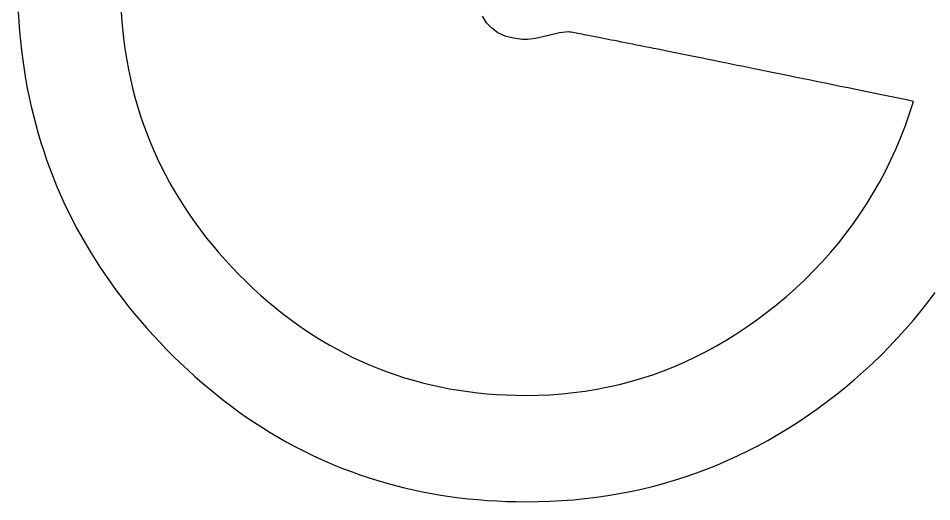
# Model space of a CAD drawing. Extents: x 99958 to 100136, y 99935 to 100013.
# Drawn here: x 100080.7138 to 100080.7737, y 99972.6174 to 99972.6491 of the extents above; entities that cross this region are included whole.
import ezdxf

# ---------------------------------------------------------------- set-up
doc = ezdxf.new("R2010")
doc.units = 0
doc.layers.add('TR_SN_ConstructionSigns', color=7, linetype='Continuous')

msp = doc.modelspace()

# ---------------------------------------------------------------- linework, layer by layer
at = {"layer": 'TR_SN_ConstructionSigns'}
for p, q in [((100080.713817, 99972.649515), (100080.713854, 99972.648876)), ((100080.720555, 99972.6495), (100080.720602, 99972.648858)), ((100080.744364, 99972.649018), (100080.744237, 99972.649246)), ((100080.713854, 99972.648876), (100080.713901, 99972.648241)), ((100080.720602, 99972.648858), (100080.720663, 99972.648223)), ((100080.744507, 99972.648808), (100080.744364, 99972.649018)), ((100080.744667, 99972.648616), (100080.744507, 99972.648808)), ((100080.744844, 99972.648443), (100080.744667, 99972.648616)), ((100080.713901, 99972.648241), (100080.713959, 99972.647611)), ((100080.720663, 99972.648223), (100080.720737, 99972.647593)), ((100080.745038, 99972.648288), (100080.744844, 99972.648443)), ((100080.745248, 99972.648151), (100080.745038, 99972.648288)), ((100080.745476, 99972.648032), (100080.745248, 99972.648151)), ((100080.74572, 99972.647932), (100080.745476, 99972.648032)), ((100080.749278, 99972.648147), (100080.748485, 99972.647957)), ((100080.749873, 99972.64821), (100080.749278, 99972.648147)), ((100080.749959, 99972.648195), (100080.749873, 99972.64821)), ((100080.750051, 99972.648178), (100080.749959, 99972.648195)), ((100080.75015, 99972.64816), (100080.750051, 99972.648178)), ((100080.750257, 99972.64814), (100080.75015, 99972.64816)), ((100080.75037, 99972.648119), (100080.750257, 99972.64814)), ((100080.75049, 99972.648097), (100080.75037, 99972.648119)), ((100080.750617, 99972.648073), (100080.75049, 99972.648097)), ((100080.75075, 99972.648048), (100080.750617, 99972.648073)), ((100080.750891, 99972.648021), (100080.75075, 99972.648048)), ((100080.751039, 99972.647993), (100080.750891, 99972.648021)), ((100080.751193, 99972.647963), (100080.751039, 99972.647993)), ((100080.713959, 99972.647611), (100080.714028, 99972.646985)), ((100080.720737, 99972.647593), (100080.720824, 99972.646969)), ((100080.745982, 99972.64785), (100080.74572, 99972.647932)), ((100080.74626, 99972.647786), (100080.745982, 99972.64785)), ((100080.746555, 99972.647741), (100080.74626, 99972.647786)), ((100080.746867, 99972.647713), (100080.746555, 99972.647741)), ((100080.747195, 99972.647704), (100080.746867, 99972.647713)), ((100080.747716, 99972.647767), (100080.747195, 99972.647704)), ((100080.748485, 99972.647957), (100080.747716, 99972.647767)), ((100080.751354, 99972.647932), (100080.751193, 99972.647963)), ((100080.751522, 99972.6479), (100080.751354, 99972.647932)), ((100080.751697, 99972.647866), (100080.751522, 99972.6479)), ((100080.751879, 99972.64783), (100080.751697, 99972.647866)), ((100080.752068, 99972.647794), (100080.751879, 99972.64783)), ((100080.752264, 99972.647755), (100080.752068, 99972.647794)), ((100080.752466, 99972.647715), (100080.752264, 99972.647755)), ((100080.752676, 99972.647674), (100080.752466, 99972.647715)), ((100080.752892, 99972.647632), (100080.752676, 99972.647674)), ((100080.753115, 99972.647588), (100080.752892, 99972.647632)), ((100080.753346, 99972.647542), (100080.753115, 99972.647588)), ((100080.753583, 99972.647495), (100080.753346, 99972.647542)), ((100080.753826, 99972.647447), (100080.753583, 99972.647495)), ((100080.754077, 99972.647397), (100080.753826, 99972.647447)), ((100080.754335, 99972.647345), (100080.754077, 99972.647397)), ((100080.714028, 99972.646985), (100080.714107, 99972.646364)), ((100080.720824, 99972.646969), (100080.720926, 99972.646351)), ((100080.754599, 99972.647293), (100080.754335, 99972.647345)), ((100080.754871, 99972.647238), (100080.754599, 99972.647293)), ((100080.755149, 99972.647183), (100080.754871, 99972.647238)), ((100080.755434, 99972.647126), (100080.755149, 99972.647183)), ((100080.755726, 99972.647067), (100080.755434, 99972.647126)), ((100080.756025, 99972.647007), (100080.755726, 99972.647067)), ((100080.756331, 99972.646946), (100080.756025, 99972.647007)), ((100080.756643, 99972.646883), (100080.756331, 99972.646946)), ((100080.756963, 99972.646818), (100080.756643, 99972.646883)), ((100080.757289, 99972.646753), (100080.756963, 99972.646818)), ((100080.714107, 99972.646364), (100080.714197, 99972.645747)), ((100080.720926, 99972.646351), (100080.72104, 99972.645738)), ((100080.757623, 99972.646685), (100080.757289, 99972.646753)), ((100080.757963, 99972.646617), (100080.757623, 99972.646685)), ((100080.75831, 99972.646547), (100080.757963, 99972.646617)), ((100080.758664, 99972.646475), (100080.75831, 99972.646547)), ((100080.759025, 99972.646402), (100080.758664, 99972.646475)), ((100080.759392, 99972.646328), (100080.759025, 99972.646402)), ((100080.759767, 99972.646252), (100080.759392, 99972.646328)), ((100080.760148, 99972.646174), (100080.759767, 99972.646252)), ((100080.714197, 99972.645747), (100080.714297, 99972.645135)), ((100080.72104, 99972.645738), (100080.721168, 99972.645132)), ((100080.760537, 99972.646096), (100080.760148, 99972.646174)), ((100080.760932, 99972.646015), (100080.760537, 99972.646096)), ((100080.761334, 99972.645934), (100080.760932, 99972.646015)), ((100080.761743, 99972.645851), (100080.761334, 99972.645934)), ((100080.762159, 99972.645766), (100080.761743, 99972.645851)), ((100080.762582, 99972.64568), (100080.762159, 99972.645766)), ((100080.763011, 99972.645593), (100080.762582, 99972.64568)), ((100080.714297, 99972.645135), (100080.714408, 99972.644527)), ((100080.721168, 99972.645132), (100080.72131, 99972.644531)), ((100080.763448, 99972.645504), (100080.763011, 99972.645593)), ((100080.763891, 99972.645413), (100080.763448, 99972.645504)), ((100080.764342, 99972.645322), (100080.763891, 99972.645413)), ((100080.764799, 99972.645228), (100080.764342, 99972.645322)), ((100080.765263, 99972.645134), (100080.764799, 99972.645228)), ((100080.765734, 99972.645037), (100080.765263, 99972.645134)), ((100080.766211, 99972.64494), (100080.765734, 99972.645037)), ((100080.714408, 99972.644527), (100080.71453, 99972.643923)), ((100080.72131, 99972.644531), (100080.721465, 99972.643936)), ((100080.766696, 99972.644841), (100080.766211, 99972.64494)), ((100080.767188, 99972.64474), (100080.766696, 99972.644841)), ((100080.767686, 99972.644638), (100080.767188, 99972.64474)), ((100080.768191, 99972.644535), (100080.767686, 99972.644638)), ((100080.768704, 99972.64443), (100080.768191, 99972.644535)), ((100080.769223, 99972.644324), (100080.768704, 99972.64443)), ((100080.71453, 99972.643923), (100080.714662, 99972.643324)), ((100080.721465, 99972.643936), (100080.721633, 99972.643346)), ((100080.769749, 99972.644216), (100080.769223, 99972.644324)), ((100080.770282, 99972.644107), (100080.769749, 99972.644216)), ((100080.770821, 99972.643997), (100080.770282, 99972.644107)), ((100080.771368, 99972.643885), (100080.770821, 99972.643997)), ((100080.771921, 99972.643771), (100080.771368, 99972.643885)), ((100080.714662, 99972.643324), (100080.714805, 99972.642729)), ((100080.721633, 99972.643346), (100080.721815, 99972.642763)), ((100080.772482, 99972.643656), (100080.771921, 99972.643771)), ((100080.772226, 99972.642862), (100080.772482, 99972.643656)), ((100080.714805, 99972.642729), (100080.714958, 99972.642139)), ((100080.721815, 99972.642763), (100080.72201, 99972.642185)), ((100080.77195, 99972.642081), (100080.772226, 99972.642862)), ((100080.714958, 99972.642139), (100080.715122, 99972.641553)), ((100080.72201, 99972.642185), (100080.722219, 99972.641613)), ((100080.771654, 99972.641314), (100080.77195, 99972.642081)), ((100080.715122, 99972.641553), (100080.715296, 99972.640972)), ((100080.722219, 99972.641613), (100080.722441, 99972.641047)), ((100080.715296, 99972.640972), (100080.715481, 99972.640395)), ((100080.722441, 99972.641047), (100080.722677, 99972.640487)), ((100080.771337, 99972.640561), (100080.771654, 99972.641314)), ((100080.715481, 99972.640395), (100080.715676, 99972.639823)), ((100080.722677, 99972.640487), (100080.722927, 99972.639932)), ((100080.771, 99972.639821), (100080.771337, 99972.640561)), ((100080.715676, 99972.639823), (100080.715882, 99972.639255)), ((100080.722927, 99972.639932), (100080.723189, 99972.639383)), ((100080.770643, 99972.639094), (100080.771, 99972.639821)), ((100080.715882, 99972.639255), (100080.716099, 99972.638691)), ((100080.723189, 99972.639383), (100080.723466, 99972.63884)), ((100080.770266, 99972.638382), (100080.770643, 99972.639094)), ((100080.716099, 99972.638691), (100080.716326, 99972.638132)), ((100080.723466, 99972.63884), (100080.723755, 99972.638303)), ((100080.716326, 99972.638132), (100080.716564, 99972.637577)), ((100080.723755, 99972.638303), (100080.724058, 99972.637772)), ((100080.769869, 99972.637682), (100080.770266, 99972.638382)), ((100080.716564, 99972.637577), (100080.716812, 99972.637027)), ((100080.724058, 99972.637772), (100080.724375, 99972.637246)), ((100080.724375, 99972.637246), (100080.724705, 99972.636726)), ((100080.769451, 99972.636997), (100080.769869, 99972.637682)), ((100080.716812, 99972.637027), (100080.717071, 99972.636481)), ((100080.724705, 99972.636726), (100080.725049, 99972.636212)), ((100080.769013, 99972.636325), (100080.769451, 99972.636997)), ((100080.717071, 99972.636481), (100080.717341, 99972.635939)), ((100080.725049, 99972.636212), (100080.725406, 99972.635704)), ((100080.768554, 99972.635666), (100080.769013, 99972.636325)), ((100080.717341, 99972.635939), (100080.717621, 99972.635402)), ((100080.725406, 99972.635704), (100080.725776, 99972.635201)), ((100080.768076, 99972.635021), (100080.768554, 99972.635666)), ((100080.717621, 99972.635402), (100080.717911, 99972.63487)), ((100080.717911, 99972.63487), (100080.718212, 99972.634342)), ((100080.725776, 99972.635201), (100080.72616, 99972.634704)), ((100080.767577, 99972.634389), (100080.768076, 99972.635021)), ((100080.718212, 99972.634342), (100080.718524, 99972.633818)), ((100080.72616, 99972.634704), (100080.726558, 99972.634214)), ((100080.767058, 99972.633771), (100080.767577, 99972.634389)), ((100080.718524, 99972.633818), (100080.718846, 99972.633299)), ((100080.726558, 99972.634214), (100080.726969, 99972.633728)), ((100080.726969, 99972.633728), (100080.727393, 99972.633249)), ((100080.766519, 99972.633167), (100080.767058, 99972.633771)), ((100080.718846, 99972.633299), (100080.719179, 99972.632784)), ((100080.727393, 99972.633249), (100080.727831, 99972.632775)), ((100080.765959, 99972.632576), (100080.766519, 99972.633167)), ((100080.719179, 99972.632784), (100080.719523, 99972.632273)), ((100080.727831, 99972.632775), (100080.728283, 99972.632308)), ((100080.76538, 99972.631999), (100080.765959, 99972.632576)), ((100080.719523, 99972.632273), (100080.719877, 99972.631767)), ((100080.728283, 99972.632308), (100080.728744, 99972.63185)), ((100080.728744, 99972.63185), (100080.72921, 99972.631405)), ((100080.76478, 99972.631435), (100080.76538, 99972.631999)), ((100080.719877, 99972.631767), (100080.720241, 99972.631266)), ((100080.720241, 99972.631266), (100080.720616, 99972.630769)), ((100080.72921, 99972.631405), (100080.729682, 99972.630974)), ((100080.76416, 99972.630885), (100080.76478, 99972.631435)), ((100080.720616, 99972.630769), (100080.721002, 99972.630276)), ((100080.729682, 99972.630974), (100080.73016, 99972.630557)), ((100080.763519, 99972.630348), (100080.76416, 99972.630885)), ((100080.773437, 99972.630521), (100080.773898, 99972.631136)), ((100080.721002, 99972.630276), (100080.721398, 99972.629788)), ((100080.73016, 99972.630557), (100080.730643, 99972.630154)), ((100080.730643, 99972.630154), (100080.731132, 99972.629764)), ((100080.762858, 99972.629825), (100080.763519, 99972.630348)), ((100080.772961, 99972.629917), (100080.773437, 99972.630521)), ((100080.721398, 99972.629788), (100080.721805, 99972.629304)), ((100080.731132, 99972.629764), (100080.731626, 99972.629388)), ((100080.762214, 99972.629344), (100080.762858, 99972.629825)), ((100080.77247, 99972.629322), (100080.772961, 99972.629917)), ((100080.721805, 99972.629304), (100080.722222, 99972.628825)), ((100080.731626, 99972.629388), (100080.732126, 99972.629026)), ((100080.732126, 99972.629026), (100080.732632, 99972.628677)), ((100080.760906, 99972.628448), (100080.761564, 99972.628884)), ((100080.761564, 99972.628884), (100080.762214, 99972.629344)), ((100080.771964, 99972.628738), (100080.77247, 99972.629322)), ((100080.722222, 99972.628825), (100080.72265, 99972.62835)), ((100080.72265, 99972.62835), (100080.723089, 99972.627879)), ((100080.732632, 99972.628677), (100080.733143, 99972.628342)), ((100080.733143, 99972.628342), (100080.73366, 99972.628021)), ((100080.760241, 99972.628033), (100080.760906, 99972.628448)), ((100080.771443, 99972.628164), (100080.771964, 99972.628738)), ((100080.723089, 99972.627879), (100080.723538, 99972.627413)), ((100080.73366, 99972.628021), (100080.734182, 99972.627713)), ((100080.734182, 99972.627713), (100080.73471, 99972.627419)), ((100080.758891, 99972.627272), (100080.759569, 99972.627641)), ((100080.759569, 99972.627641), (100080.760241, 99972.628033)), ((100080.770906, 99972.627599), (100080.771443, 99972.628164)), ((100080.723538, 99972.627413), (100080.723994, 99972.626955)), ((100080.73471, 99972.627419), (100080.735243, 99972.627139)), ((100080.735243, 99972.627139), (100080.735782, 99972.626872)), ((100080.758205, 99972.626924), (100080.758891, 99972.627272)), ((100080.769789, 99972.626501), (100080.770355, 99972.627045)), ((100080.770355, 99972.627045), (100080.770906, 99972.627599)), ((100080.723994, 99972.626955), (100080.724455, 99972.626507)), ((100080.724455, 99972.626507), (100080.724921, 99972.62607)), ((100080.735782, 99972.626872), (100080.736327, 99972.626619)), ((100080.736327, 99972.626619), (100080.736877, 99972.62638)), ((100080.756813, 99972.626297), (100080.757512, 99972.6266)), ((100080.757512, 99972.6266), (100080.758205, 99972.626924)), ((100080.769208, 99972.625967), (100080.769789, 99972.626501)), ((100080.724921, 99972.62607), (100080.72539, 99972.625644)), ((100080.736877, 99972.62638), (100080.737433, 99972.626155)), ((100080.737433, 99972.626155), (100080.737994, 99972.625943)), ((100080.737994, 99972.625943), (100080.738561, 99972.625744)), ((100080.755393, 99972.62576), (100080.756106, 99972.626017)), ((100080.756106, 99972.626017), (100080.756813, 99972.626297)), ((100080.768611, 99972.625443), (100080.769208, 99972.625967)), ((100080.72539, 99972.625644), (100080.725864, 99972.625229)), ((100080.738561, 99972.625744), (100080.739133, 99972.62556)), ((100080.739133, 99972.62556), (100080.739712, 99972.625389)), ((100080.739712, 99972.625389), (100080.740295, 99972.625232)), ((100080.75321, 99972.625121), (100080.753945, 99972.625312)), ((100080.753945, 99972.625312), (100080.754672, 99972.625524)), ((100080.754672, 99972.625524), (100080.755393, 99972.62576)), ((100080.768, 99972.624929), (100080.768611, 99972.625443)), ((100080.725864, 99972.625229), (100080.726342, 99972.624824)), ((100080.726342, 99972.624824), (100080.726825, 99972.62443)), ((100080.740295, 99972.625232), (100080.740884, 99972.625088)), ((100080.740884, 99972.625088), (100080.741479, 99972.624958)), ((100080.741479, 99972.624958), (100080.74208, 99972.624842)), ((100080.74208, 99972.624842), (100080.742685, 99972.624739)), ((100080.742685, 99972.624739), (100080.743297, 99972.62465)), ((100080.743297, 99972.62465), (100080.743914, 99972.624575)), ((100080.750202, 99972.624584), (100080.750965, 99972.624684)), ((100080.750965, 99972.624684), (100080.75172, 99972.624808)), ((100080.75172, 99972.624808), (100080.752469, 99972.624953)), ((100080.752469, 99972.624953), (100080.75321, 99972.625121)), ((100080.767373, 99972.624425), (100080.768, 99972.624929)), ((100080.726825, 99972.62443), (100080.727312, 99972.624047)), ((100080.727312, 99972.624047), (100080.727803, 99972.623675)), ((100080.743914, 99972.624575), (100080.744537, 99972.624514)), ((100080.744537, 99972.624514), (100080.745165, 99972.624466)), ((100080.745165, 99972.624466), (100080.745799, 99972.624432)), ((100080.745799, 99972.624432), (100080.746438, 99972.624411)), ((100080.746438, 99972.624411), (100080.747083, 99972.624404)), ((100080.747083, 99972.624404), (100080.747874, 99972.624416)), ((100080.747874, 99972.624416), (100080.748657, 99972.624449)), ((100080.748657, 99972.624449), (100080.749433, 99972.624505)), ((100080.749433, 99972.624505), (100080.750202, 99972.624584)), ((100080.766758, 99972.623951), (100080.767373, 99972.624425)), ((100080.727803, 99972.623675), (100080.728299, 99972.623314)), ((100080.76551, 99972.623054), (100080.766137, 99972.623495)), ((100080.766137, 99972.623495), (100080.766758, 99972.623951)), ((100080.728299, 99972.623314), (100080.728799, 99972.622963)), ((100080.728799, 99972.622963), (100080.729303, 99972.622624)), ((100080.764877, 99972.622631), (100080.76551, 99972.623054)), ((100080.729303, 99972.622624), (100080.729812, 99972.622295)), ((100080.729812, 99972.622295), (100080.730325, 99972.621976)), ((100080.764237, 99972.622224), (100080.764877, 99972.622631)), ((100080.730325, 99972.621976), (100080.730842, 99972.621669)), ((100080.730842, 99972.621669), (100080.731364, 99972.621372)), ((100080.762941, 99972.62146), (100080.763592, 99972.621834)), ((100080.763592, 99972.621834), (100080.764237, 99972.622224)), ((100080.731364, 99972.621372), (100080.73189, 99972.621086)), ((100080.73189, 99972.621086), (100080.73242, 99972.620811)), ((100080.76162, 99972.620762), (100080.762284, 99972.621103)), ((100080.762284, 99972.621103), (100080.762941, 99972.62146)), ((100080.73242, 99972.620811), (100080.732955, 99972.620547)), ((100080.732955, 99972.620547), (100080.733494, 99972.620294)), ((100080.760951, 99972.620438), (100080.76162, 99972.620762)), ((100080.733494, 99972.620294), (100080.734037, 99972.620051)), ((100080.734037, 99972.620051), (100080.734585, 99972.619819)), ((100080.759595, 99972.61984), (100080.760276, 99972.620131)), ((100080.760276, 99972.620131), (100080.760951, 99972.620438)), ((100080.734585, 99972.619819), (100080.735137, 99972.619598)), ((100080.735137, 99972.619598), (100080.735694, 99972.619387)), ((100080.735694, 99972.619387), (100080.736255, 99972.619188)), ((100080.757515, 99972.619068), (100080.758214, 99972.619309)), ((100080.758214, 99972.619309), (100080.758907, 99972.619566)), ((100080.758907, 99972.619566), (100080.759595, 99972.61984)), ((100080.736255, 99972.619188), (100080.73682, 99972.618999)), ((100080.73682, 99972.618999), (100080.737389, 99972.618821)), ((100080.737389, 99972.618821), (100080.737963, 99972.618654)), ((100080.756098, 99972.618636), (100080.756809, 99972.618844)), ((100080.756809, 99972.618844), (100080.757515, 99972.619068)), ((100080.737963, 99972.618654), (100080.738541, 99972.618498)), ((100080.738541, 99972.618498), (100080.739124, 99972.618352)), ((100080.739124, 99972.618352), (100080.739711, 99972.618217)), ((100080.739711, 99972.618217), (100080.740302, 99972.618093)), ((100080.740302, 99972.618093), (100080.740897, 99972.61798)), ((100080.753192, 99972.617972), (100080.753927, 99972.618113)), ((100080.753927, 99972.618113), (100080.754657, 99972.618271)), ((100080.754657, 99972.618271), (100080.75538, 99972.618445)), ((100080.75538, 99972.618445), (100080.756098, 99972.618636)), ((100080.740897, 99972.61798), (100080.741497, 99972.617877)), ((100080.741497, 99972.617877), (100080.742101, 99972.617786)), ((100080.742101, 99972.617786), (100080.74271, 99972.617705)), ((100080.74271, 99972.617705), (100080.743323, 99972.617635)), ((100080.743323, 99972.617635), (100080.74394, 99972.617575)), ((100080.74394, 99972.617575), (100080.744562, 99972.617527)), ((100080.744562, 99972.617527), (100080.745188, 99972.617489)), ((100080.745188, 99972.617489), (100080.745818, 99972.617462)), ((100080.745818, 99972.617462), (100080.746453, 99972.617446)), ((100080.747875, 99972.617449), (100080.748653, 99972.617474)), ((100080.748653, 99972.617474), (100080.749424, 99972.617515)), ((100080.749424, 99972.617515), (100080.75019, 99972.617573)), ((100080.75019, 99972.617573), (100080.750949, 99972.617648)), ((100080.750949, 99972.617648), (100080.751703, 99972.617739)), ((100080.751703, 99972.617739), (100080.752451, 99972.617847)), ((100080.752451, 99972.617847), (100080.753192, 99972.617972)), ((100080.746453, 99972.617446), (100080.747092, 99972.61744)), ((100080.747092, 99972.61744), (100080.747875, 99972.617449))]:
    msp.add_line(p, q, dxfattribs=at)

doc.saveas('drawing.dxf')
